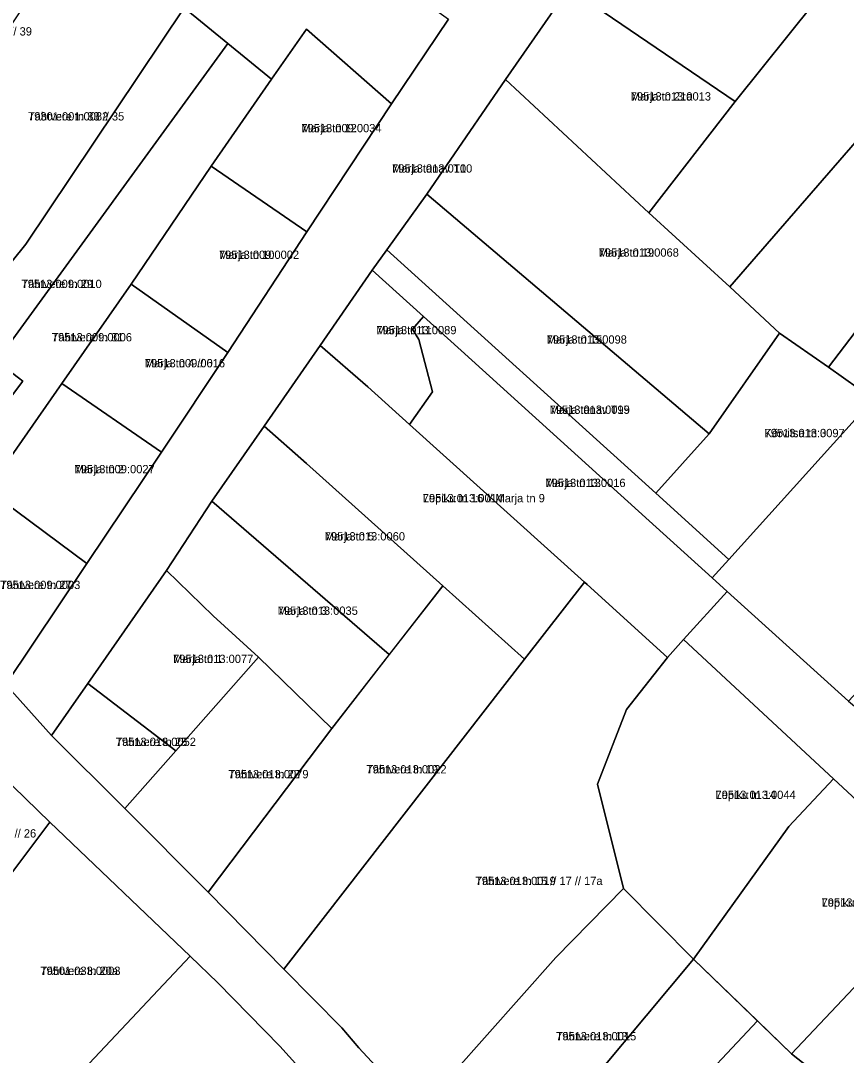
# Model space of a CAD drawing. Extents: x 643847 to 663718, y 6468443 to 6482775.
# Drawn here: x 658496 to 658645.4, y 6474763.1 to 6474950.1 of the extents above; entities that cross this region are included whole.
import ezdxf

# ---------------------------------------------------------------- set-up
doc = ezdxf.new("R2010")
doc.units = 0
for name, color, linetype in [('L_AADRESS', 7, 'Continuous'), ('PIIR', 7, 'Continuous'), ('TUNNUS', 7, 'Continuous')]:
    doc.layers.add(name, color=color, linetype=linetype)

msp = doc.modelspace()

# ---------------------------------------------------------------- linework, layer by layer
at = {"layer": 'PIIR'}
for points in [[(658465.87, 6474870.05), (658458.86, 6474863.05), (658445.27, 6474876.21), (658450.67, 6474881.92), (658476.36, 6474918.76), (658474.54, 6474920.03), (658530.26, 6475002.69), (658549.42, 6474990.04), (658536.69, 6474969.99), (658525.56, 6474952.45), (658496.95, 6474909.74), (658485.01, 6474894.98)], [(658684.24, 6474975.73), (658668.89, 6474954.24), (658650.95, 6474932.69), (658624.29, 6474902.05), (658609.62, 6474915.41), (658625.27, 6474935.51), (658639.65, 6474953.5), (658656.53, 6474974.99), (658666.77, 6474987.67)], [(658610.41, 6474977.96), (658624.12, 6474968.55), (658622.57, 6474966.32), (658630.75, 6474959.97), (658639.65, 6474953.5), (658625.27, 6474935.51), (658595.15, 6474956.01)], [(658703.58, 6474962.52), (658694.91, 6474951.47), (658692.14, 6474953.03), (658675.35, 6474931.04), (658646.99, 6474893.85), (658642.14, 6474887.48), (658633.25, 6474893.63), (658624.29, 6474902.05), (658650.95, 6474932.69), (658668.89, 6474954.24), (658684.24, 6474975.73)], [(658554.79, 6474958.28), (658557.25, 6474961.97), (658573.41, 6474950.4), (658563.08, 6474935.13), (658547.72, 6474948.59), (658541.39, 6474939.55), (658533.48, 6474946.01), (658525.56, 6474952.45), (658536.69, 6474969.99)], [(658595.15, 6474956.01), (658625.27, 6474935.51), (658609.62, 6474915.41), (658583.71, 6474939.5)], [(658715.84, 6474953.96), (658722.42, 6474949.37), (658662.7, 6474876.89), (658659.77, 6474873.33), (658650.26, 6474881.73), (658642.14, 6474887.51), (658646.99, 6474893.85), (658659.34, 6474885.37), (658688.21, 6474920.43)], [(658458.86, 6474863.05), (658465.87, 6474870.05), (658485.01, 6474894.98), (658496.95, 6474909.74), (658525.56, 6474952.45), (658533.48, 6474946.01), (658491.62, 6474888.6), (658496.41, 6474884.99), (658480.15, 6474863.42), (658470.1, 6474869.26), (658461.91, 6474860.19)], [(658563.08, 6474935.13), (658547.78, 6474911.99), (658530.5, 6474923.84), (658541.39, 6474939.55), (658547.72, 6474948.59)], [(658461.91, 6474860.19), (658470.1, 6474869.26), (658480.15, 6474863.42), (658496.41, 6474884.99), (658491.62, 6474888.6), (658533.48, 6474946.01), (658541.39, 6474939.55), (658530.5, 6474923.84), (658515.98, 6474902.52), (658503.46, 6474884.58), (658490.01, 6474865.35), (658476.59, 6474846.2)], [(658569.48, 6474918.79), (658583.71, 6474939.5), (658609.62, 6474915.41), (658624.29, 6474902.05), (658633.25, 6474893.63), (658620.57, 6474875.46)], [(658533.5, 6474890.13), (658515.98, 6474902.52), (658530.5, 6474923.84), (658547.78, 6474911.99)], [(658569.48, 6474918.79), (658620.57, 6474875.46), (658610.89, 6474864.73), (658562.24, 6474908.71)], [(658562.24, 6474908.71), (658610.89, 6474864.73), (658624.12, 6474852.75), (658621.09, 6474849.42), (658609.72, 6474859.72), (658575.69, 6474890.51), (658568.9, 6474896.64), (658559.6, 6474905.05)], [(658550.21, 6474891.44), (658559.6, 6474905.05), (658568.9, 6474896.64), (658566.87, 6474894.37), (658568.04, 6474892.53), (658570.48, 6474883.05), (658566.35, 6474877.15), (658558.79, 6474883.95)], [(658533.5, 6474890.13), (658521.51, 6474872.12), (658503.46, 6474884.58), (658515.98, 6474902.52)], [(658568.9, 6474896.64), (658575.69, 6474890.51), (658609.72, 6474859.72), (658621.09, 6474849.42), (658623.82, 6474846.98), (658615.93, 6474838.25), (658613.01, 6474835.03), (658598.46, 6474848.21), (658597.99, 6474848.63), (658566.35, 6474877.15), (658570.48, 6474883.05), (658568.04, 6474892.53), (658566.87, 6474894.37)], [(658633.25, 6474893.63), (658642.14, 6474887.51), (658650.26, 6474881.73), (658624.12, 6474852.75), (658610.89, 6474864.73), (658620.57, 6474875.46)], [(658550.21, 6474891.44), (658558.79, 6474883.95), (658566.35, 6474877.15), (658597.99, 6474848.63), (658587.17, 6474834.72), (658572.38, 6474847.98), (658547.72, 6474870.09), (658540.05, 6474876.82)], [(658490.01, 6474865.35), (658503.46, 6474884.58), (658521.51, 6474872.12), (658508.01, 6474852)], [(658645.75, 6474827.11), (658623.82, 6474846.98), (658621.09, 6474849.42), (658624.12, 6474852.75), (658650.26, 6474881.73), (658659.77, 6474873.33), (658673.76, 6474859.85), (658657.12, 6474839.23)], [(658540.05, 6474876.82), (658547.72, 6474870.09), (658572.38, 6474847.98), (658562.69, 6474835.54), (658530.62, 6474863.27)], [(658476.59, 6474846.2), (658490.01, 6474865.35), (658508.01, 6474852), (658493.34, 6474830.16)], [(658530.62, 6474863.27), (658562.69, 6474835.54), (658552.3, 6474822.21), (658539.05, 6474835.09), (658530.86, 6474842.53), (658522.37, 6474850.75)], [(658508.14, 6474830.34), (658522.37, 6474850.75), (658530.86, 6474842.53), (658539.05, 6474835.09), (658524.07, 6474818.13)], [(658529.92, 6474792.63), (658552.3, 6474822.21), (658572.38, 6474847.98), (658587.17, 6474834.72), (658543.6, 6474778.71)], [(658557.18, 6474764.45), (658554.09, 6474768.06), (658543.6, 6474778.71), (658587.17, 6474834.72), (658597.99, 6474848.63), (658598.46, 6474848.21), (658613.01, 6474835.03), (658605.58, 6474825.64), (658600.35, 6474812.12), (658605.04, 6474793.28), (658592.83, 6474780.82), (658567.98, 6474752.82)], [(658738.17, 6474698.84), (658766.48, 6474672.16), (658787.81, 6474652.26), (658783.93, 6474643.02), (658769.26, 6474656.74), (658745.77, 6474678.69), (658712.43, 6474709.84), (658714.16, 6474716.08), (658719.35, 6474723.49), (658728.68, 6474733.39), (658705.26, 6474755.3), (658684.36, 6474774.72), (658664.04, 6474793.6), (658643.05, 6474813.08), (658615.93, 6474838.25), (658623.82, 6474846.98), (658645.75, 6474827.11), (658650.84, 6474822.9), (658671.6, 6474803.67), (658691.9, 6474784.55), (658716.57, 6474761.62), (658744.6, 6474735.57), (658723.69, 6474712.44)], [(658643.05, 6474813.08), (658634.95, 6474804.49), (658617.74, 6474780.49), (658605.04, 6474793.28), (658600.35, 6474812.12), (658605.58, 6474825.64), (658613.01, 6474835.03), (658615.93, 6474838.25)], [(658529.92, 6474792.63), (658514.87, 6474807.71), (658524.07, 6474818.13), (658539.05, 6474835.09), (658552.3, 6474822.21)], [(658501.58, 6474820.95), (658508.14, 6474830.34), (658524.07, 6474818.13), (658514.87, 6474807.71)], [(658501.27, 6474805.28), (658486, 6474784.95), (658482.26, 6474779.98), (658466.71, 6474787.73), (658461.56, 6474793.36), (658467.45, 6474801.44), (658465.88, 6474802.59), (658467.37, 6474804.46), (658469.37, 6474806.97), (658469.54, 6474807.18), (658471.35, 6474809.89), (658473.21, 6474812.7), (658475.1, 6474815.52), (658477.57, 6474819.22), (658481.23, 6474824.73)], [(658664.04, 6474793.6), (658635.42, 6474763.41), (658617.74, 6474780.49), (658634.95, 6474804.49), (658643.05, 6474813.08)], [(658526.65, 6474781.02), (658509.37, 6474762.67), (658497.46, 6474750.02), (658496.45, 6474748.95), (658477.81, 6474762.97), (658472.49, 6474766.97), (658482.26, 6474779.98), (658501.27, 6474805.28)], [(658567.98, 6474752.82), (658592.83, 6474780.82), (658605.04, 6474793.28), (658617.74, 6474780.49), (658592.33, 6474750.15), (658581.26, 6474736.95)], [(658684.36, 6474774.72), (658657.63, 6474743.53), (658640.59, 6474759.34), (658635.42, 6474763.41), (658664.04, 6474793.6)], [(658509.37, 6474762.67), (658526.65, 6474781.02), (658531.65, 6474776.24), (658542.92, 6474764.74), (658551.96, 6474754.76), (658531.29, 6474735.92), (658524.51, 6474729.57), (658501.38, 6474747.17), (658497.46, 6474750.02)], [(658592.33, 6474750.15), (658617.74, 6474780.49), (658629.3, 6474769.33), (658615.49, 6474754.63), (658619.67, 6474750.19), (658605.34, 6474736.14)], [(658581.26, 6474736.95), (658592.33, 6474750.15), (658605.34, 6474736.14), (658619.67, 6474750.19), (658615.49, 6474754.63), (658629.3, 6474769.33), (658635.42, 6474763.41), (658640.59, 6474759.34), (658597.97, 6474716.99)]]:
    msp.add_lwpolyline(points, close=True, dxfattribs=at)
for points in [[(658595.15, 6474956.01), (658583.71, 6474939.5), (658569.48, 6474918.79), (658562.24, 6474908.71), (658559.6, 6474905.05), (658550.21, 6474891.44), (658540.05, 6474876.82), (658530.62, 6474863.27), (658522.37, 6474850.75), (658508.14, 6474830.34), (658501.58, 6474820.95), (658493.34, 6474830.16), (658508.01, 6474852), (658521.51, 6474872.12), (658533.5, 6474890.13), (658547.78, 6474911.99), (658563.08, 6474935.13), (658573.41, 6474950.4)], [(658493.34, 6474830.16), (658501.58, 6474820.95), (658514.87, 6474807.71), (658529.92, 6474792.63), (658543.6, 6474778.71), (658554.09, 6474768.06), (658557.18, 6474764.45), (658567.98, 6474752.82), (658581.26, 6474736.95), (658597.97, 6474716.99), (658607.06, 6474706.61), (658628, 6474682.01), (658633.14, 6474676.95), (658647.95, 6474662.41), (658662.43, 6474648.41), (658679.53, 6474631.89)], [(658667.72, 6474631.12), (658640.21, 6474657.75), (658609.88, 6474685.88), (658596.6, 6474701.71), (658582.79, 6474718.18), (658567.09, 6474736.94), (658551.96, 6474754.76), (658542.92, 6474764.74), (658531.65, 6474776.24), (658526.65, 6474781.02), (658501.27, 6474805.28), (658481.23, 6474824.73)]]:
    msp.add_lwpolyline(points, dxfattribs=at)

# ---------------------------------------------------------------- texts
at = {"layer": 'L_AADRESS'}
for s, p in [('Tähtvere tn 37 // 39', (658480.66, 6474947.46)), ('Marja tn 21a', (658606.38, 6474935.71)), ('Tähtvere tn 33 // 35', (658497.35, 6474932.1)), ('Marja tn 12', (658546.79, 6474929.97)), ('Marja tänav T1', (658563.2, 6474922.68)), ('Marja tn 10', (658531.88, 6474907.08)), ('Marja tn 19', (658600.57, 6474907.48)), ('Tähtvere tn 29', (658496.17, 6474901.81)), ('Marja tn 11', (658560.34, 6474893.46)), ('Tähtvere tn 31', (658501.65, 6474892.17)), ('Marja tn 15', (658591.17, 6474891.76)), ('Marja tn 4 // 6', (658518.48, 6474887.48)), ('Marja tänav T15', (658591.69, 6474879.07)), ('Kõrvitsa tn 3', (658630.57, 6474874.85)), ('Marja tn 2', (658505.76, 6474868.33)), ('Marja tn 13', (658590.93, 6474865.84)), ('Lepiku tn 16 // Marja tn 9', (658568.75, 6474863.08)), ('Marja tn 5', (658551.03, 6474856.18)), ('Tähtvere tn 27', (658492.3, 6474847.4)), ('Marja tn 3', (658542.5, 6474842.74)), ('Marja tn 1', (658523.59, 6474834.03)), ('Tähtvere tn 25', (658513.21, 6474819.03)), ('Tähtvere tn 23', (658533.58, 6474813.19)), ('Tähtvere tn 19', (658558.55, 6474814.07)), ('Lepiku tn 14', (658621.7, 6474809.45)), ('Tähtvere tn 24 // 26', (658481.42, 6474802.48)), ('Tähtvere tn 15 // 17 // 17a', (658578.3, 6474793.89)), ('Lepiku tn 12', (658640.89, 6474789.98)), ('Tähtvere tn 20a', (658499.57, 6474777.64)), ('Tähtvere tn 13', (658592.86, 6474765.82))]:
    msp.add_text(s, height=1.5, dxfattribs=at).set_placement(p)
at = {"layer": 'TUNNUS'}
for s, p in [('79513:013:0013', (658606.38, 6474935.71)), ('79301:001:0082', (658497.35, 6474932.1)), ('79513:009:0034', (658546.79, 6474929.97)), ('79513:013:0100', (658563.2, 6474922.68)), ('79513:009:0002', (658531.88, 6474907.08)), ('79513:013:0068', (658600.57, 6474907.48)), ('79513:009:0010', (658496.17, 6474901.81)), ('79513:013:0089', (658560.34, 6474893.46)), ('79513:009:0006', (658501.65, 6474892.17)), ('79513:013:0098', (658591.17, 6474891.76)), ('79513:009:0016', (658518.48, 6474887.48)), ('79513:013:0099', (658591.69, 6474879.07)), ('79513:013:0097', (658630.57, 6474874.85)), ('79513:009:0027', (658505.76, 6474868.33)), ('79513:013:0016', (658590.93, 6474865.84)), ('79513:013:0014', (658568.75, 6474863.08)), ('79513:013:0060', (658551.03, 6474856.18)), ('79513:009:0003', (658492.3, 6474847.4)), ('79513:013:0035', (658542.5, 6474842.74)), ('79513:013:0077', (658523.59, 6474834.03)), ('79513:013:0052', (658513.21, 6474819.03)), ('79513:013:0079', (658533.58, 6474813.19)), ('79513:013:0022', (658558.55, 6474814.07)), ('79513:013:0044', (658621.7, 6474809.45)), ('79513:013:0019', (658578.3, 6474793.89)), ('79513:013:0007', (658640.89, 6474789.98)), ('79501:033:0003', (658499.57, 6474777.64)), ('79513:013:0015', (658592.86, 6474765.82))]:
    msp.add_text(s, height=1.5, dxfattribs=at).set_placement(p)

doc.saveas('drawing.dxf')
